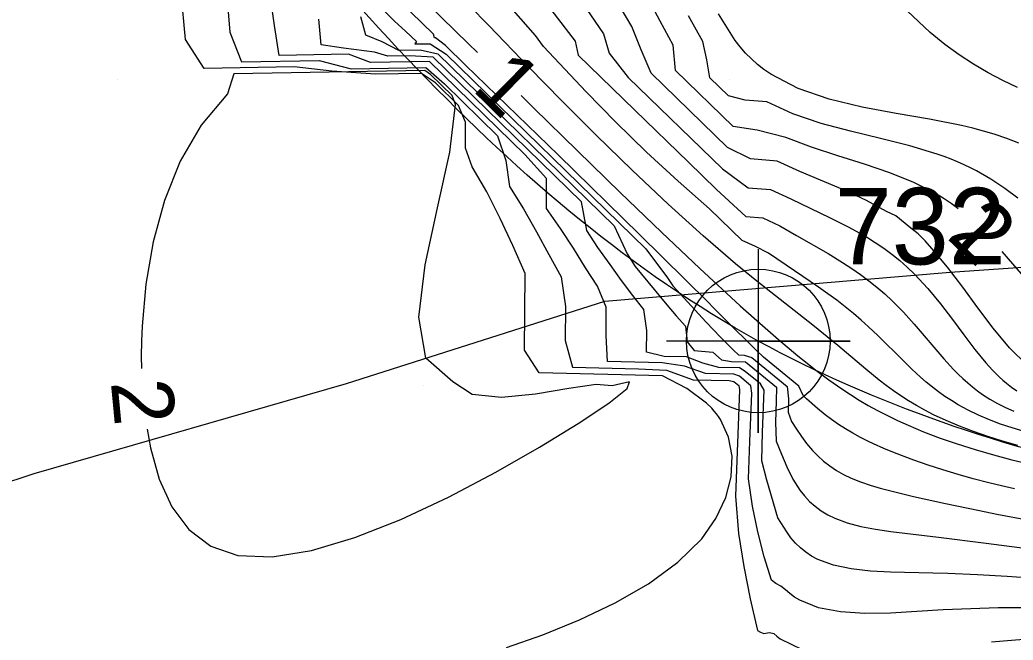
# Model space of a CAD drawing. Extents: x 2602990 to 2605851, y 618069 to 619180.
# Drawn here: x 2603836.82 to 2603869.25, y 618481.7 to 618501.95 of the extents above; entities that cross this region are included whole.
import ezdxf

# ---------------------------------------------------------------- set-up
doc = ezdxf.new("R2010")
doc.units = 0
for name, color, linetype in [('DTM Contours Major', 7, 'Continuous'), ('DTM Contours Major Text', 7, 'Continuous'), ('DTM Contours Minor', 7, 'Continuous'), ('DTM Contours Minor Text', 7, 'Continuous'), ('Exist DTM Breakline', 7, 'Continuous'), ('Exist DTM Breakline Cogo Number', 7, 'Continuous'), ('Exist DTM Breakline Cogo Point CELL', 7, 'Continuous'), ('Exist DTM Crownline', 7, 'Continuous'), ('Exist DTM QL2 LIDAR Elevation Point', 7, 'Continuous'), ('Exist Roads EOP', 7, 'Continuous'), ('PH Exist DTM Obscure Area', 7, 'Continuous')]:
    doc.layers.add(name, color=color, linetype=linetype)

# ---------------------------------------------------------------- blocks, each defined once
blk = doc.blocks.new('EXIST DTM BREAKLINE COGO POINT')
at = {"layer": 'Exist DTM Breakline Cogo Point CELL'}
blk.add_lwpolyline([(0, 0.06), (0, -0.06), (0, 0), (0.06, 0), (-0.06, 0)], dxfattribs=at)
blk.add_circle((0, 0), 0.04688, dxfattribs=at)

msp = doc.modelspace()

# ---------------------------------------------------------------- linework, layer by layer
at = {"layer": 'DTM Contours Major'}
for points in [[(2603852.714, 618481.456), (2603853.895, 618481.871), (2603855.093, 618482.357), (2603856.26, 618482.914), (2603857.346, 618483.541), (2603858.304, 618484.24), (2603859.084, 618485.01), (2603859.548, 618485.668), (2603859.869, 618486.35), (2603860.045, 618487.035), (2603860.076, 618487.702), (2603859.961, 618488.33), (2603859.699, 618488.899), (2603859.635, 618488.995), (2603859.566, 618489.088), (2603859.493, 618489.179), (2603859.415, 618489.268), (2603859.244, 618489.437), (2603858.595, 618489.915), (2603857.809, 618490.33), (2603853.774, 618490.429), (2603853.298, 618491.17), (2603853.317, 618493.672), (2603852.922, 618494.578), (2603852.498, 618495.463), (2603852.067, 618496.332), (2603851.591, 618497.147), (2603851.367, 618497.76), (2603851.374, 618498.612), (2603851.145, 618499.151), (2603850.387, 618499.892), (2603849.934, 618500.2), (2603848.435, 618500.173), (2603847.012, 618500.274), (2603845.773, 618500.413), (2603842.833, 618500.36), (2603842.226, 618501.313), (2603842.089, 618502.849)], [(2603867.462, 618495.776), (2603867.447, 618495.789), (2603867.228, 618495.95), (2603867.001, 618496.102), (2603866.767, 618496.247), (2603866.525, 618496.384), (2603866.274, 618496.513), (2603866.015, 618496.636), (2603865.23, 618496.952), (2603864.395, 618497.235), (2603863.534, 618497.508), (2603862.67, 618497.792), (2603861.826, 618498.11), (2603860.894, 618498.347), (2603860.107, 618498.473), (2603858.224, 618500.292), (2603858.153, 618501.123), (2603857.724, 618501.912), (2603857.305, 618502.715)], [(2603869.735, 618493.414), (2603868.898, 618494.388)]]:
    msp.add_lwpolyline(points, dxfattribs=at)
at = {"layer": 'DTM Contours Minor'}
for points in [[(2603869.293, 618486.639), (2603868.869, 618486.733), (2603868.454, 618486.832), (2603867.952, 618486.964), (2603867.453, 618487.106), (2603866.96, 618487.256), (2603866.477, 618487.414), (2603866.009, 618487.577), (2603865.379, 618487.814), (2603865.027, 618487.957), (2603864.691, 618488.105), (2603864.529, 618488.181), (2603864.268, 618488.313), (2603864.017, 618488.451), (2603863.776, 618488.595), (2603863.545, 618488.744), (2603863.324, 618488.898), (2603863.112, 618489.058), (2603862.866, 618489.26), (2603862.51, 618489.577), (2603862.392, 618489.687), (2603862.257, 618489.987), (2603861.102, 618490.934), (2603860.857, 618491.167), (2603859.817, 618492.2), (2603859.46, 618492.557), (2603859.294, 618492.73), (2603857.058, 618494.939), (2603854.403, 618497.538), (2603851.376, 618500.474), (2603850.72, 618501.115), (2603850.391, 618501.368), (2603850.359, 618501.369), (2603850.326, 618501.485), (2603846.975, 618504.744)], [(2603849.265, 618503.338), (2603851.47, 618501.173), (2603851.762, 618500.885)], [(2603843.569, 618502.883), (2603843.678, 618501.547), (2603844.055, 618500.575), (2603846.593, 618500.622), (2603847.642, 618500.352), (2603850.076, 618500.396), (2603850.681, 618499.862), (2603852.416, 618498.169), (2603852.685, 618497.361), (2603852.807, 618496.508), (2603853.268, 618495.779), (2603853.687, 618495.03), (2603854.089, 618494.284), (2603854.5, 618493.565), (2603854.636, 618492.591), (2603854.626, 618491.486), (2603854.866, 618490.612), (2603857.025, 618490.56), (2603857.936, 618490.516), (2603858.808, 618490.199), (2603859.982, 618490.17), (2603860.131, 618490.146), (2603860.295, 618490.012), (2603860.321, 618489.873), (2603860.185, 618486.395), (2603860.28, 618485.18), (2603860.455, 618484.101), (2603860.662, 618483.043), (2603860.909, 618482.011), (2603861.005, 618481.96), (2603861.114, 618481.918), (2603861.3, 618481.951), (2603861.44, 618481.91), (2603861.539, 618481.825), (2603861.643, 618481.745), (2603862.36, 618481.396)], [(2603869.635, 618482.757), (2603868.761, 618482.75), (2603867.874, 618482.725), (2603866.964, 618482.682), (2603866.107, 618482.628), (2603865.247, 618482.582), (2603864.409, 618482.571), (2603863.619, 618482.619), (2603862.902, 618482.754), (2603862.283, 618482.999), (2603862.117, 618483.101), (2603861.962, 618483.216), (2603861.818, 618483.343), (2603861.667, 618483.46), (2603861.506, 618483.552), (2603861.363, 618483.653), (2603861.118, 618484.419), (2603860.919, 618485.233), (2603860.745, 618486.068), (2603860.611, 618486.966), (2603860.66, 618488.188), (2603860.719, 618489.76), (2603860.691, 618490.005), (2603860.314, 618490.312), (2603860.133, 618490.377), (2603859.211, 618490.401), (2603858.524, 618490.639), (2603857.788, 618490.751), (2603856.008, 618490.796), (2603855.959, 618491.642), (2603855.965, 618492.571), (2603855.683, 618493.254), (2603855.29, 618493.857), (2603854.894, 618494.491), (2603854.476, 618495.141), (2603854.019, 618495.794), (2603854.011, 618496.771), (2603853.307, 618497.557), (2603850.199, 618500.591), (2603848.265, 618500.556), (2603847.552, 618500.832), (2603845.285, 618500.791), (2603845.134, 618501.771), (2603844.979, 618502.843)], [(2603855.055, 618502.714), (2603855.876, 618501.499), (2603856.057, 618500.86), (2603856.681, 618500.069), (2603859.762, 618497.088), (2603860.6, 618496.466), (2603861.329, 618496.414), (2603861.993, 618496.105), (2603863.279, 618495.484), (2603863.887, 618495.179), (2603864.46, 618494.861), (2603864.75, 618494.681), (2603865.028, 618494.493), (2603865.295, 618494.296), (2603865.551, 618494.09), (2603865.797, 618493.874), (2603866.033, 618493.648), (2603866.472, 618493.174), (2603866.882, 618492.675), (2603867.27, 618492.166), (2603867.641, 618491.665), (2603868.002, 618491.187), (2603868.361, 618490.749), (2603868.579, 618490.508), (2603868.802, 618490.289), (2603868.916, 618490.186), (2603869.031, 618490.089), (2603869.199, 618489.96), (2603869.373, 618489.84)], [(2603848.696, 618502.263), (2603849.056, 618501.911), (2603849.411, 618501.578), (2603849.774, 618501.248), (2603849.712, 618501.163), (2603850.222, 618501.173), (2603850.744, 618500.832), (2603857.262, 618494.47), (2603857.971, 618493.531), (2603858.14, 618493.268), (2603859.233, 618492.078), (2603859.697, 618491.592), (2603860.126, 618491.164), (2603860.286, 618491.009), (2603860.47, 618491.002), (2603860.723, 618490.927), (2603861.878, 618489.98), (2603861.923, 618489.577), (2603861.905, 618489.139), (2603862.017, 618488.838), (2603862.174, 618488.59), (2603862.337, 618488.348), (2603862.51, 618488.114), (2603862.696, 618487.892), (2603862.872, 618487.712), (2603863.062, 618487.544), (2603863.266, 618487.387), (2603863.484, 618487.242), (2603863.718, 618487.109), (2603863.967, 618486.988), (2603864.264, 618486.867), (2603864.58, 618486.759), (2603864.913, 618486.66), (2603865.261, 618486.568), (2603866.001, 618486.393), (2603867.048, 618486.16), (2603868.156, 618485.926), (2603868.725, 618485.812), (2603869.779, 618485.615)], [(2603869.407, 618488.056), (2603868.91, 618488.194), (2603868.426, 618488.344), (2603867.955, 618488.506), (2603867.502, 618488.679), (2603867.066, 618488.864), (2603866.651, 618489.059), (2603866.37, 618489.204), (2603866.1, 618489.355), (2603865.839, 618489.51), (2603865.588, 618489.671), (2603865.344, 618489.837), (2603865.108, 618490.009), (2603864.882, 618490.182), (2603864.441, 618490.541), (2603863.524, 618491.317), (2603862.707, 618491.984), (2603860.88, 618493.42), (2603860.189, 618493.986), (2603859.128, 618494.904), (2603857.991, 618495.937), (2603856.816, 618497.045), (2603855.642, 618498.185), (2603854.508, 618499.314), (2603853.454, 618500.391), (2603852.13, 618501.771), (2603851.493, 618502.419)], [(2603869.614, 618488.51), (2603869.221, 618488.627), (2603868.841, 618488.754), (2603868.476, 618488.893), (2603868.124, 618489.044), (2603867.786, 618489.207), (2603867.462, 618489.384), (2603867.241, 618489.518), (2603867.027, 618489.658), (2603866.819, 618489.805), (2603866.616, 618489.96), (2603866.417, 618490.121), (2603866.223, 618490.288), (2603865.944, 618490.545), (2603865.669, 618490.813), (2603864.831, 618491.649), (2603864.535, 618491.928), (2603864.29, 618492.147), (2603864.035, 618492.364), (2603863.77, 618492.579), (2603863.492, 618492.793), (2603863.202, 618493.008), (2603862.898, 618493.224), (2603862.118, 618493.751), (2603861.261, 618494.33), (2603860.843, 618494.546), (2603860.408, 618494.747), (2603859.343, 618495.778), (2603858.314, 618496.679), (2603857.28, 618497.633), (2603856.27, 618498.619), (2603855.312, 618499.604), (2603853.918, 618501.077), (2603853.66, 618501.437), (2603852.94, 618502.259)], [(2603854.16, 618502.288), (2603854.953, 618501.26), (2603855.047, 618500.796), (2603856.898, 618499), (2603858.658, 618497.303), (2603859.571, 618496.416), (2603860.525, 618495.531), (2603861.083, 618495.485), (2603861.636, 618495.22), (2603862.181, 618494.906), (2603863.21, 618494.319), (2603863.686, 618494.03), (2603863.985, 618493.835), (2603864.271, 618493.635), (2603864.545, 618493.43), (2603864.807, 618493.219), (2603865.059, 618493.002), (2603865.301, 618492.778), (2603865.668, 618492.405), (2603866.016, 618492.02), (2603866.991, 618490.883), (2603867.308, 618490.538), (2603867.46, 618490.384), (2603867.613, 618490.238), (2603867.769, 618490.098), (2603867.927, 618489.965), (2603868.088, 618489.84), (2603868.253, 618489.721), (2603868.493, 618489.566), (2603868.742, 618489.423), (2603869.002, 618489.292), (2603869.272, 618489.173)], [(2603869.712, 618490.672), (2603869.13, 618491.245), (2603868.598, 618491.88), (2603868.096, 618492.548), (2603867.607, 618493.223), (2603867.112, 618493.878), (2603866.595, 618494.486), (2603866.377, 618494.732), (2603866.153, 618494.962), (2603865.907, 618495.153), (2603865.427, 618495.549), (2603865.121, 618495.692), (2603864.464, 618496.053), (2603863.763, 618496.379), (2603862.291, 618497.003), (2603861.55, 618497.34), (2603860.682, 618497.417), (2603859.925, 618497.788), (2603857.429, 618500.205), (2603857.105, 618500.968), (2603856.805, 618501.729), (2603856.384, 618502.434)], [(2603869.393, 618499.742), (2603868.913, 618499.975), (2603868.436, 618500.226), (2603867.963, 618500.502), (2603867.49, 618500.808), (2603867.017, 618501.151), (2603866.541, 618501.537), (2603865.606, 618502.417)], [(2603871.972, 618483.572), (2603869.054, 618483.779), (2603868.089, 618483.835), (2603867.117, 618483.875), (2603866.628, 618483.888), (2603865.253, 618483.916), (2603864.591, 618483.952), (2603863.964, 618484.023), (2603863.387, 618484.145), (2603862.873, 618484.334), (2603862.669, 618484.443), (2603862.48, 618484.568), (2603862.305, 618484.709), (2603862.144, 618484.866), (2603861.998, 618485.04), (2603861.865, 618485.23), (2603861.571, 618485.688), (2603861.211, 618486.923), (2603861.044, 618487.552), (2603861.074, 618488.492), (2603861.126, 618489.863), (2603861.005, 618490.062), (2603860.507, 618490.471), (2603860.315, 618490.584), (2603859.638, 618490.601), (2603859.126, 618490.744), (2603858.59, 618490.944), (2603857.861, 618490.961), (2603857.284, 618491.1), (2603857.287, 618491.805), (2603857.198, 618492.491), (2603856.835, 618492.95), (2603856.47, 618493.443), (2603856.091, 618493.967), (2603855.688, 618494.513), (2603855.333, 618495.076), (2603855.158, 618496.008), (2603850.314, 618500.736), (2603849.548, 618500.774), (2603848.838, 618500.761), (2603848.404, 618500.899), (2603847.39, 618501.023), (2603846.66, 618501.137), (2603846.587, 618501.97)], [(2603847.947, 618502.055), (2603848.102, 618501.465), (2603848.635, 618501.24), (2603849.183, 618500.96), (2603849.892, 618500.972), (2603850.47, 618500.842), (2603856.222, 618495.225), (2603856.652, 618494.315), (2603856.907, 618493.894), (2603857.94, 618492.648), (2603858.251, 618492.285), (2603858.556, 618491.952), (2603858.613, 618491.438), (2603858.836, 618491.15), (2603859.449, 618491.103), (2603859.732, 618490.846), (2603860.06, 618490.801), (2603860.511, 618490.785), (2603861.524, 618489.954), (2603861.518, 618489.505), (2603861.489, 618488.811), (2603861.515, 618488.19), (2603861.684, 618487.766), (2603861.862, 618487.351), (2603862.059, 618486.958), (2603862.287, 618486.598), (2603862.439, 618486.405), (2603862.607, 618486.228), (2603862.79, 618486.067), (2603862.988, 618485.921), (2603863.201, 618485.792), (2603863.43, 618485.678), (2603863.837, 618485.527), (2603864.281, 618485.409), (2603864.755, 618485.318), (2603865.256, 618485.245), (2603866.816, 618485.063), (2603868.371, 618484.864), (2603870.297, 618484.615)], [(2603869.407, 618496.128), (2603868.977, 618496.447), (2603868.529, 618496.746), (2603868.057, 618497.02), (2603867.857, 618497.123), (2603867.652, 618497.221), (2603867.441, 618497.315), (2603867.224, 618497.404), (2603867.001, 618497.489), (2603866.772, 618497.569), (2603865.876, 618497.836), (2603864.924, 618498.074), (2603863.947, 618498.311), (2603862.98, 618498.571), (2603862.056, 618498.883), (2603861.207, 618499.27), (2603860.5, 618499.332), (2603859.963, 618499.469), (2603859.345, 618500.063), (2603859.248, 618500.641), (2603859.116, 618501.249), (2603858.652, 618502.079)], [(2603869.44, 618497.925), (2603869.044, 618498.078), (2603868.634, 618498.217), (2603868.29, 618498.321), (2603867.933, 618498.416), (2603867.562, 618498.503), (2603866.527, 618498.706), (2603865.433, 618498.895), (2603864.325, 618499.103), (2603863.244, 618499.364), (2603862.235, 618499.71), (2603861.34, 618500.175), (2603861.117, 618500.329), (2603860.906, 618500.495), (2603860.707, 618500.673), (2603860.518, 618500.863), (2603860.339, 618501.065), (2603860.171, 618501.279), (2603859.631, 618502.152)], [(2603850.953, 618490.128), (2603850.081, 618490.902), (2603849.852, 618492.247), (2603850.05, 618493.954), (2603850.459, 618495.818), (2603850.863, 618497.63), (2603851.047, 618499.183), (2603850.936, 618499.484), (2603850.233, 618500.171), (2603850.046, 618500.3), (2603843.811, 618500.183), (2603843.599, 618499.535), (2603842.739, 618498.509), (2603842.059, 618497.336), (2603841.542, 618496.053), (2603841.173, 618494.702), (2603840.935, 618493.322), (2603840.812, 618491.952), (2603840.792, 618491.458), (2603840.786, 618490.97), (2603840.792, 618490.57)], [(2603853.186, 618499.481), (2603853.602, 618499.071), (2603855.023, 618497.678), (2603856.425, 618496.313), (2603857.771, 618495.018), (2603859.023, 618493.831), (2603860.341, 618492.617), (2603861.07, 618491.967), (2603861.587, 618491.519), (2603862.226, 618490.983), (2603862.524, 618490.742), (2603862.813, 618490.516), (2603863.235, 618490.199), (2603863.655, 618489.903), (2603863.94, 618489.715), (2603864.226, 618489.537), (2603864.521, 618489.364), (2603864.827, 618489.195), (2603865.145, 618489.031), (2603865.475, 618488.872), (2603865.82, 618488.716), (2603866.331, 618488.502), (2603866.87, 618488.297), (2603867.43, 618488.102), (2603868.011, 618487.917), (2603868.607, 618487.745), (2603869.215, 618487.585), (2603869.723, 618487.464)], [(2603840.982, 618488.581), (2603841.082, 618487.981), (2603841.374, 618486.957), (2603841.787, 618486.055), (2603842.341, 618485.314), (2603843.053, 618484.77), (2603843.939, 618484.461), (2603845.059, 618484.415), (2603846.347, 618484.623), (2603847.762, 618485.045), (2603849.265, 618485.64), (2603850.813, 618486.367), (2603852.367, 618487.184), (2603853.788, 618487.995), (2603855.055, 618488.772), (2603856.048, 618489.439), (2603856.645, 618489.917), (2603856.724, 618490.13), (2603856.163, 618490), (2603855.64, 618490.043), (2603854.748, 618489.911), (2603853.662, 618489.729), (2603852.552, 618489.622), (2603851.591, 618489.713), (2603850.953, 618490.128)], [(2603868.544, 618481.641), (2603869.329, 618481.713), (2603870.035, 618481.763), (2603870.674, 618481.796), (2603871.651, 618481.828), (2603872.598, 618481.842), (2603873.577, 618481.843), (2603874.581, 618481.834), (2603875.602, 618481.814), (2603876.631, 618481.786), (2603878.415, 618481.723), (2603880.674, 618481.635)]]:
    msp.add_lwpolyline(points, dxfattribs=at)
at = {"layer": 'Exist DTM Breakline'}
for points in [[(2603647.352, 618520.802), (2603704.337, 618541.966), (2603758.983, 618562.663), (2603811.118, 618582.434), (2603865.604, 618602.567), (2603913.966, 618621.231), (2603963.574, 618640.143), (2603974.725, 618636.355), (2603978.77, 618630.138), (2603971.844, 618627.992), (2603956.88, 618621.982), (2603923.969, 618609.772), (2603877.426, 618591.796), (2603827.273, 618571.857), (2603776.875, 618552.809), (2603720.479, 618530.104), (2603675.109, 618514.176), (2603657.355, 618505.354), (2603640.368, 618498.804), (2603619.191, 618491.366), (2603591.676, 618480.386)], [(2603960.322, 618464.794), (2603943.561, 618466.423), (2603912.844, 618480.137), (2603886.997, 618484.874), (2603860.931, 618491.465), (2603840.136, 618511.727)]]:
    msp.add_spline(points, degree=3, dxfattribs=at)
at = {"layer": 'Exist DTM Crownline'}
msp.add_spline([(2603233.488, 618380.754), (2603285.185, 618400.095), (2603335.457, 618418.629), (2603390.812, 618439.069), (2603440.087, 618457.325), (2603493.996, 618477.231), (2603542.655, 618495.301), (2603600.808, 618516.867), (2603653.659, 618536.362), (2603706.222, 618555.742), (2603764.811, 618577.593), (2603823.52, 618599.847), (2603878.564, 618620.56), (2603937.951, 618643.078), (2603997.369, 618665.789), (2604036.209, 618680.665), (2604055.311, 618688.017)], degree=3, dxfattribs=at)
at = {"layer": 'Exist DTM QL2 LIDAR Elevation Point'}
for p, q in [((2603840, 618500), (2603840, 618500)), ((2603850, 618500), (2603850, 618500)), ((2603860, 618500), (2603860, 618500)), ((2603840, 618490), (2603840, 618490)), ((2603850, 618490), (2603850, 618490)), ((2603860, 618490), (2603860, 618490))]:
    msp.add_line(p, q, dxfattribs=at)
at = {"layer": 'Exist Roads EOP'}
for points in [[(2603230.17, 618389.98), (2603282.929, 618409.597), (2603332.773, 618427.868), (2603388.167, 618448.413), (2603437.203, 618466.721), (2603490.778, 618486.527), (2603539.039, 618504.558), (2603597.451, 618526.156), (2603651.053, 618545.972), (2603705.208, 618566.084), (2603762.02, 618587.183), (2603820.334, 618609.162), (2603876.341, 618629.99), (2603934.909, 618652.28), (2603996.409, 618675.568), (2604033.216, 618689.957), (2604052.01, 618697.199)], [(2604034.633, 618668.486), (2603984.89, 618650.123), (2603936.767, 618631.654), (2603888.195, 618613.335), (2603837.766, 618594.258), (2603782.918, 618573.705), (2603731.939, 618554.39), (2603671.126, 618532.171), (2603621.822, 618514.106), (2603561.545, 618491.877), (2603506.421, 618471.293), (2603452.163, 618451.33), (2603398.364, 618431.316), (2603341.431, 618410.355), (2603281.65, 618388.199), (2603223.033, 618366.475), (2603185.717, 618352.612)]]:
    msp.add_spline(points, degree=3, dxfattribs=at)
at = {"layer": 'PH Exist DTM Obscure Area'}
msp.add_lwpolyline([(2603824.756, 618483.004), (2603837.288, 618487.144), (2603847.483, 618490.081), (2603855.917, 618492.764), (2603867.192, 618493.715), (2603885.635, 618494.983), (2603893.615, 618496.249), (2603899.322, 618500.899), (2603906.066, 618507.442), (2603912.917, 618514.927)], dxfattribs=at)

# ---------------------------------------------------------------- block references
at = {"layer": 'Exist DTM Breakline Cogo Point CELL', "xscale": 50, "yscale": 50}
msp.add_blockref('EXIST DTM BREAKLINE COGO POINT', (2603860.931, 618491.465), dxfattribs=at)

# ---------------------------------------------------------------- texts
at = {"layer": 'DTM Contours Major Text'}
msp.add_text('2', height=2, rotation=315.9762, dxfattribs=at).set_placement((2603867.045, 618494.849))
at = {"layer": 'DTM Contours Minor Text'}
for s, rotation, p in [('1', 315.3958, (2603851.548, 618499.692)), ('2', 275.4702, (2603839.789, 618490.127))]:
    msp.add_text(s, height=2, rotation=rotation, dxfattribs=at).set_placement(p)
at = {"layer": 'Exist DTM Breakline Cogo Number'}
msp.add_text('732', height=2.5, dxfattribs=at).set_placement((2603863.431, 618493.965))

doc.saveas('drawing.dxf')
